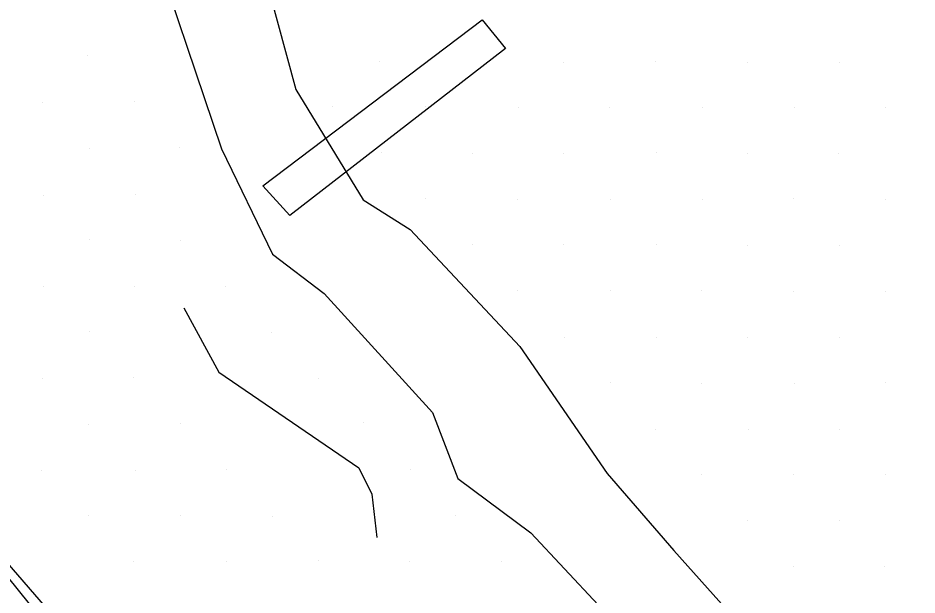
# Model space of a CAD drawing. Extents: x 1602514 to 1609837, y 863887 to 871157.
# Drawn here: x 1605585.8 to 1605724.3, y 867145 to 867233.9 of the extents above; entities that cross this region are included whole.
import ezdxf

# ---------------------------------------------------------------- set-up
doc = ezdxf.new("R2010")
doc.units = 0
for name, color, linetype in [('Survey-Ridge Lines', 7, 'Continuous'), ('Survey-Safety', 7, 'Continuous'), ('Survey-Signs', 7, 'Continuous'), ('Survey-Spot dirt', 7, 'Continuous')]:
    doc.layers.add(name, color=color, linetype=linetype)

msp = doc.modelspace()

# ---------------------------------------------------------------- linework, layer by layer
at = {"layer": 'Survey-Ridge Lines'}
for points in [[(1605529.78, 867330.99), (1605533.21, 867329.1), (1605548.9, 867311.68), (1605567.93, 867282.61), (1605575.57, 867274.68), (1605580.69, 867271.6), (1605583.83, 867266.31), (1605591.36, 867262.75), (1605597.28, 867256.25), (1605605.22, 867249.15), (1605617.17, 867213.7), (1605625.02, 867197.47), (1605632.96, 867191.42), (1605649.63, 867173.12), (1605653.56, 867162.94), (1605664.81, 867154.59), (1605675.15, 867143.5), (1605690.22, 867124.09), (1605709.14, 867108.89), (1605712.02, 867105.43)], [(1605529.78, 867330.99), (1605533.21, 867329.1), (1605548.9, 867311.68), (1605567.93, 867282.61), (1605575.57, 867274.68), (1605580.69, 867271.6), (1605583.83, 867266.31), (1605591.36, 867262.75), (1605597.28, 867256.25), (1605605.22, 867249.15), (1605617.17, 867213.7), (1605625.02, 867197.47), (1605632.96, 867191.42), (1605649.63, 867173.12), (1605653.56, 867162.94), (1605664.81, 867154.59), (1605675.15, 867143.5), (1605690.22, 867124.09), (1605709.14, 867108.89), (1605712.02, 867105.43)], [(1605582.66, 867280.48), (1605587.36, 867276.93), (1605595.5, 867274.75), (1605598.26, 867267.54), (1605604.5, 867266.27), (1605618.86, 867258.75), (1605628.59, 867222.83), (1605638.95, 867205.87), (1605646.2, 867201.28), (1605663.11, 867183.27), (1605676.55, 867163.72), (1605686.84, 867151.89), (1605703.23, 867133.53), (1605719.25, 867116.56), (1605742.01, 867095.41), (1605759.85, 867071.29), (1605779.85, 867047.57)], [(1605582.66, 867280.48), (1605587.36, 867276.93), (1605595.5, 867274.75), (1605598.26, 867267.54), (1605604.5, 867266.27), (1605618.86, 867258.75), (1605628.59, 867222.83), (1605638.95, 867205.87), (1605646.2, 867201.28), (1605663.11, 867183.27), (1605676.55, 867163.72), (1605686.84, 867151.89), (1605703.23, 867133.53), (1605719.25, 867116.56), (1605742.01, 867095.41), (1605759.85, 867071.29), (1605779.85, 867047.57)], [(1605522.31, 867231.04), (1605541.95, 867204.58), (1605565.9, 867172.72), (1605581.44, 867153.05), (1605597.86, 867134.14), (1605613.86, 867114.99), (1605621.79, 867105.2), (1605638.01, 867086.19), (1605653.49, 867066.69), (1605675.23, 867043.27), (1605695.38, 867020.3), (1605716.97, 866997.4), (1605742.84, 866970.29), (1605770.76, 866945.09), (1605788.47, 866927.59), (1605798.35, 866919.46), (1605815.74, 866901.7), (1605823.91, 866891.9), (1605840.68, 866873.71), (1605858.57, 866856.44), (1605877.33, 866839.9)], [(1605522.31, 867231.04), (1605541.95, 867204.58), (1605565.9, 867172.72), (1605581.44, 867153.05), (1605597.86, 867134.14), (1605613.86, 867114.99), (1605621.79, 867105.2), (1605638.01, 867086.19), (1605653.49, 867066.69), (1605675.23, 867043.27), (1605695.38, 867020.3), (1605716.97, 866997.4), (1605742.84, 866970.29), (1605770.76, 866945.09), (1605788.47, 866927.59), (1605798.35, 866919.46), (1605815.74, 866901.7), (1605823.91, 866891.9), (1605840.68, 866873.71), (1605858.57, 866856.44), (1605877.33, 866839.9)], [(1605611.37, 867189.25), (1605616.72, 867179.32), (1605638.3, 867164.59), (1605640.3, 867160.57), (1605641.1, 867153.87)], [(1605611.37, 867189.25), (1605616.72, 867179.32), (1605638.3, 867164.59), (1605640.3, 867160.57), (1605641.1, 867153.87)]]:
    msp.add_lwpolyline(points, dxfattribs=at)
at = {"layer": 'Survey-Safety'}
msp.add_lwpolyline([(1605521.21, 867230.14), (1605540.71, 867203.7), (1605563.68, 867173.6), (1605580.52, 867152.36), (1605596.22, 867132.91), (1605612.2, 867113.69), (1605620.17, 867104.04), (1605636.45, 867085.06), (1605652.68, 867066.08), (1605673.78, 867042.15), (1605694.32, 867019.46), (1605715.8, 866996.47), (1605741.98, 866969.57), (1605767.98, 866942.63), (1605785.47, 866924.82), (1605794.41, 866916.06), (1605806.37, 866905.29)], dxfattribs=at)
msp.add_lwpolyline([(1605521.21, 867230.14), (1605540.71, 867203.7), (1605563.68, 867173.6), (1605580.52, 867152.36), (1605596.22, 867132.91), (1605612.2, 867113.69), (1605620.17, 867104.04), (1605636.45, 867085.06), (1605652.68, 867066.08), (1605673.78, 867042.15), (1605694.32, 867019.46), (1605715.8, 866996.47), (1605741.98, 866969.57), (1605767.98, 866942.63), (1605785.47, 866924.82), (1605794.41, 866916.06), (1605806.37, 866905.29)], dxfattribs=at)
at = {"layer": 'Survey-Signs'}
msp.add_lwpolyline([(1605623.52, 867208.04), (1605657.31, 867233.58), (1605660.91, 867229.15), (1605627.69, 867203.44)], close=True, dxfattribs=at)
msp.add_lwpolyline([(1605623.52, 867208.04), (1605657.31, 867233.58), (1605660.91, 867229.15), (1605627.69, 867203.44)], close=True, dxfattribs=at)
at = {"layer": 'Survey-Spot dirt'}
for p, q in [((1605596.57, 867228.01), (1605596.57, 867228.01)), ((1605596.57, 867228.01), (1605596.57, 867228.01)), ((1605641.53, 867227.11), (1605641.53, 867227.11)), ((1605641.53, 867227.11), (1605641.53, 867227.11)), ((1605669.85, 867227.05), (1605669.85, 867227.05)), ((1605669.85, 867227.05), (1605669.85, 867227.05)), ((1605684.01, 867227.23), (1605684.01, 867227.23)), ((1605684.01, 867227.23), (1605684.01, 867227.23)), ((1605698.18, 867227.07), (1605698.18, 867227.07)), ((1605698.18, 867227.07), (1605698.18, 867227.07)), ((1605712.3, 867227.07), (1605712.3, 867227.07)), ((1605712.3, 867227.07), (1605712.3, 867227.07)), ((1605589.64, 867220.9), (1605589.64, 867220.9)), ((1605589.64, 867220.9), (1605589.64, 867220.9)), ((1605603.74, 867220.92), (1605603.74, 867220.92)), ((1605603.74, 867220.92), (1605603.74, 867220.92)), ((1605634.23, 867220.2), (1605634.23, 867220.2)), ((1605634.23, 867220.2), (1605634.23, 867220.2)), ((1605648.59, 867220.17), (1605648.59, 867220.17)), ((1605648.59, 867220.17), (1605648.59, 867220.17)), ((1605662.92, 867220.1), (1605662.92, 867220.1)), ((1605662.92, 867220.1), (1605662.92, 867220.1)), ((1605676.97, 867220.07), (1605676.97, 867220.07)), ((1605676.97, 867220.07), (1605676.97, 867220.07)), ((1605691.17, 867220.03), (1605691.17, 867220.03)), ((1605691.17, 867220.03), (1605691.17, 867220.03)), ((1605705.38, 867220.07), (1605705.38, 867220.07)), ((1605705.38, 867220.07), (1605705.38, 867220.07)), ((1605719.43, 867220.06), (1605719.43, 867220.06)), ((1605719.43, 867220.06), (1605719.43, 867220.06)), ((1605596.79, 867213.8), (1605596.79, 867213.8)), ((1605596.79, 867213.8), (1605596.79, 867213.8)), ((1605610.72, 867213.91), (1605610.72, 867213.91)), ((1605610.72, 867213.91), (1605610.72, 867213.91)), ((1605641.76, 867213.1), (1605641.76, 867213.1)), ((1605641.76, 867213.1), (1605641.76, 867213.1)), ((1605655.81, 867212.96), (1605655.81, 867212.96)), ((1605655.81, 867212.96), (1605655.81, 867212.96)), ((1605669.8, 867213.05), (1605669.8, 867213.05)), ((1605669.8, 867213.05), (1605669.8, 867213.05)), ((1605684.1, 867213.08), (1605684.1, 867213.08)), ((1605684.1, 867213.08), (1605684.1, 867213.08)), ((1605698.14, 867212.95), (1605698.14, 867212.95)), ((1605698.14, 867212.95), (1605698.14, 867212.95)), ((1605712.25, 867213), (1605712.25, 867213)), ((1605712.25, 867213), (1605712.25, 867213)), ((1605589.73, 867206.53), (1605589.73, 867206.53)), ((1605589.73, 867206.53), (1605589.73, 867206.53)), ((1605603.89, 867206.72), (1605603.89, 867206.72)), ((1605603.89, 867206.72), (1605603.89, 867206.72)), ((1605648.61, 867206.05), (1605648.61, 867206.05)), ((1605648.61, 867206.05), (1605648.61, 867206.05)), ((1605662.74, 867205.87), (1605662.74, 867205.87)), ((1605662.74, 867205.87), (1605662.74, 867205.87)), ((1605677.05, 867205.91), (1605677.05, 867205.91)), ((1605677.05, 867205.91), (1605677.05, 867205.91)), ((1605691.23, 867205.93), (1605691.23, 867205.93)), ((1605691.23, 867205.93), (1605691.23, 867205.93)), ((1605705.26, 867206.01), (1605705.26, 867206.01)), ((1605705.26, 867206.01), (1605705.26, 867206.01)), ((1605719.45, 867205.85), (1605719.45, 867205.85)), ((1605719.45, 867205.85), (1605719.45, 867205.85)), ((1605596.81, 867199.72), (1605596.81, 867199.72)), ((1605596.81, 867199.72), (1605596.81, 867199.72)), ((1605610.84, 867199.64), (1605610.84, 867199.64)), ((1605610.84, 867199.64), (1605610.84, 867199.64)), ((1605655.87, 867198.96), (1605655.87, 867198.96)), ((1605655.87, 867198.96), (1605655.87, 867198.96)), ((1605669.76, 867198.92), (1605669.76, 867198.92)), ((1605669.76, 867198.92), (1605669.76, 867198.92)), ((1605684.2, 867198.92), (1605684.2, 867198.92)), ((1605684.2, 867198.92), (1605684.2, 867198.92)), ((1605698.12, 867198.89), (1605698.12, 867198.89)), ((1605698.12, 867198.89), (1605698.12, 867198.89)), ((1605712.28, 867198.86), (1605712.28, 867198.86)), ((1605712.28, 867198.86), (1605712.28, 867198.86)), ((1605589.68, 867192.47), (1605589.68, 867192.47)), ((1605589.68, 867192.47), (1605589.68, 867192.47)), ((1605603.74, 867192.5), (1605603.74, 867192.5)), ((1605603.74, 867192.5), (1605603.74, 867192.5)), ((1605617.73, 867192.52), (1605617.73, 867192.52)), ((1605617.73, 867192.52), (1605617.73, 867192.52)), ((1605677, 867191.92), (1605677, 867191.92)), ((1605677, 867191.92), (1605677, 867191.92)), ((1605662.78, 867191.89), (1605662.78, 867191.89)), ((1605662.78, 867191.89), (1605662.78, 867191.89)), ((1605691.1, 867191.83), (1605691.1, 867191.83)), ((1605691.1, 867191.83), (1605691.1, 867191.83)), ((1605705.18, 867191.77), (1605705.18, 867191.77)), ((1605705.18, 867191.77), (1605705.18, 867191.77)), ((1605719.46, 867191.79), (1605719.46, 867191.79)), ((1605719.46, 867191.79), (1605719.46, 867191.79)), ((1605596.77, 867185.66), (1605596.77, 867185.66)), ((1605596.77, 867185.66), (1605596.77, 867185.66)), ((1605624.9, 867185.36), (1605624.9, 867185.36)), ((1605624.9, 867185.36), (1605624.9, 867185.36)), ((1605669.99, 867184.62), (1605669.99, 867184.62)), ((1605669.99, 867184.62), (1605669.99, 867184.62)), ((1605684.09, 867184.65), (1605684.09, 867184.65)), ((1605684.09, 867184.65), (1605684.09, 867184.65)), ((1605698.17, 867184.62), (1605698.17, 867184.62)), ((1605698.17, 867184.62), (1605698.17, 867184.62)), ((1605712.31, 867184.72), (1605712.31, 867184.72)), ((1605712.31, 867184.72), (1605712.31, 867184.72)), ((1605589.6, 867178.33), (1605589.6, 867178.33)), ((1605589.6, 867178.33), (1605589.6, 867178.33)), ((1605603.66, 867178.47), (1605603.66, 867178.47)), ((1605603.66, 867178.47), (1605603.66, 867178.47)), ((1605632.04, 867178.34), (1605632.04, 867178.34)), ((1605632.04, 867178.34), (1605632.04, 867178.34)), ((1605677.01, 867177.67), (1605677.01, 867177.67)), ((1605677.01, 867177.67), (1605677.01, 867177.67)), ((1605691.11, 867177.6), (1605691.11, 867177.6)), ((1605691.11, 867177.6), (1605691.11, 867177.6)), ((1605705.35, 867177.6), (1605705.35, 867177.6)), ((1605705.35, 867177.6), (1605705.35, 867177.6)), ((1605719.44, 867177.73), (1605719.44, 867177.73)), ((1605719.44, 867177.73), (1605719.44, 867177.73)), ((1605596.63, 867171.29), (1605596.63, 867171.29)), ((1605596.63, 867171.29), (1605596.63, 867171.29)), ((1605610.81, 867171.41), (1605610.81, 867171.41)), ((1605610.81, 867171.41), (1605610.81, 867171.41)), ((1605639.08, 867171.52), (1605639.08, 867171.52)), ((1605639.08, 867171.52), (1605639.08, 867171.52)), ((1605684.05, 867170.56), (1605684.05, 867170.56)), ((1605684.05, 867170.56), (1605684.05, 867170.56)), ((1605698.3, 867170.55), (1605698.3, 867170.55)), ((1605698.3, 867170.55), (1605698.3, 867170.55)), ((1605712.32, 867170.57), (1605712.32, 867170.57)), ((1605712.32, 867170.57), (1605712.32, 867170.57)), ((1605617.97, 867164.36), (1605617.97, 867164.36)), ((1605617.97, 867164.36), (1605617.97, 867164.36)), ((1605646.24, 867164.28), (1605646.24, 867164.28)), ((1605646.24, 867164.28), (1605646.24, 867164.28)), ((1605589.51, 867164.18), (1605589.51, 867164.18)), ((1605589.51, 867164.18), (1605589.51, 867164.18)), ((1605603.88, 867164.14), (1605603.88, 867164.14)), ((1605603.88, 867164.14), (1605603.88, 867164.14)), ((1605691.14, 867163.65), (1605691.14, 867163.65)), ((1605691.14, 867163.65), (1605691.14, 867163.65)), ((1605705.23, 867163.5), (1605705.23, 867163.5)), ((1605705.23, 867163.5), (1605705.23, 867163.5)), ((1605719.38, 867163.54), (1605719.38, 867163.54)), ((1605719.38, 867163.54), (1605719.38, 867163.54)), ((1605610.83, 867157.33), (1605610.83, 867157.33)), ((1605610.83, 867157.33), (1605610.83, 867157.33)), ((1605596.68, 867157.21), (1605596.68, 867157.21)), ((1605596.68, 867157.21), (1605596.68, 867157.21)), ((1605625.01, 867157.11), (1605625.01, 867157.11)), ((1605625.01, 867157.11), (1605625.01, 867157.11)), ((1605653.19, 867157.2), (1605653.19, 867157.2)), ((1605653.19, 867157.2), (1605653.19, 867157.2)), ((1605698.16, 867156.45), (1605698.16, 867156.45)), ((1605698.16, 867156.45), (1605698.16, 867156.45)), ((1605712.4, 867156.44), (1605712.4, 867156.44)), ((1605712.4, 867156.44), (1605712.4, 867156.44)), ((1605603.55, 867150.15), (1605603.55, 867150.15)), ((1605603.55, 867150.15), (1605603.55, 867150.15)), ((1605617.86, 867150.15), (1605617.86, 867150.15)), ((1605617.86, 867150.15), (1605617.86, 867150.15)), ((1605632.14, 867150.35), (1605632.14, 867150.35)), ((1605632.14, 867150.35), (1605632.14, 867150.35)), ((1605646.18, 867150.25), (1605646.18, 867150.25)), ((1605646.18, 867150.25), (1605646.18, 867150.25)), ((1605660.31, 867150.13), (1605660.31, 867150.13)), ((1605660.31, 867150.13), (1605660.31, 867150.13)), ((1605705.25, 867149.38), (1605705.25, 867149.38)), ((1605705.25, 867149.38), (1605705.25, 867149.38)), ((1605719.24, 867149.43), (1605719.24, 867149.43)), ((1605719.24, 867149.43), (1605719.24, 867149.43))]:
    msp.add_line(p, q, dxfattribs=at)

doc.saveas('drawing.dxf')
